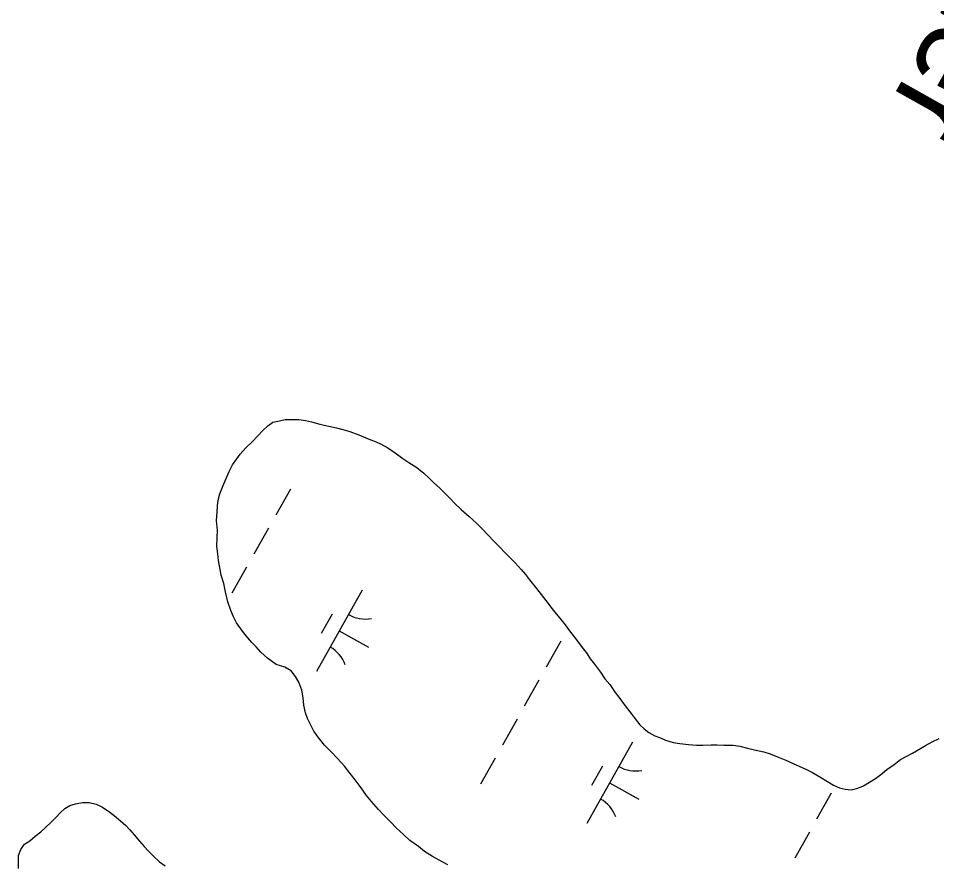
# Model space of a CAD drawing. Extents: x 3913936 to 3933962, y 195330 to 217741.
# Drawn here: x 3930599.6 to 3931092, y 209712.5 to 210166.4 of the extents above; entities that cross this region are included whole.
import ezdxf

# ---------------------------------------------------------------- set-up
doc = ezdxf.new("R2010")
doc.units = 0
for name, color, linetype in [('V-RIVR-IDEN', 7, 'Continuous'), ('V-TOPO-SHOR', 7, 'Continuous'), ('V-WETL-SWMP', 7, 'Continuous')]:
    doc.layers.add(name, color=color, linetype=linetype)

msp = doc.modelspace()

# ---------------------------------------------------------------- linework, layer by layer
at = {"layer": 'V-TOPO-SHOR'}
for points in [[(3930733.14, 209823.33), (3930729.53, 209826.44), (3930727.08, 209829.28), (3930724.79, 209831.69), (3930722.67, 209834.23), (3930719.73, 209837.74), (3930716.46, 209842.24), (3930715.01, 209845.4), (3930713.56, 209848.9), (3930711.96, 209853.55), (3930710.69, 209858.86), (3930709.75, 209863.4), (3930708.37, 209867.72), (3930707.74, 209870.77), (3930706.97, 209875.58), (3930706.51, 209879.23), (3930706.06, 209883.37), (3930706.11, 209888.01), (3930706.32, 209891.81), (3930705.88, 209897.11), (3930706.1, 209901.58), (3930706.3, 209904.89), (3930706.66, 209908.03), (3930707.69, 209911.49), (3930709.4, 209915.94), (3930710.93, 209919.57), (3930712.62, 209923.35), (3930714.48, 209926.97), (3930716.67, 209930.26), (3930718.52, 209932.66), (3930721.54, 209936.07), (3930724.88, 209939.34), (3930727.9, 209942.45), (3930730.58, 209945.37), (3930733.42, 209947.82), (3930736.09, 209949.78), (3930739.57, 209950.57), (3930742.56, 209951.36), (3930745.7, 209951.33), (3930750.01, 209951.28), (3930753.48, 209950.74), (3930756.71, 209950.11), (3930761.3, 209948.77), (3930766.06, 209947.66), (3930770.21, 209946.72), (3930773.48, 209945.96), (3930777.28, 209944.85), (3930782.22, 209943.08), (3930787.13, 209940.94), (3930791.35, 209939.37), (3930794.05, 209938.05), (3930797.74, 209936.06), (3930801.68, 209933.36), (3930805.79, 209930.34), (3930808.91, 209928.15), (3930813.18, 209925.46), (3930816.95, 209922.44), (3930820.07, 209919.59), (3930822.36, 209917.25), (3930825.47, 209914.57), (3930828.91, 209911.05), (3930831.04, 209908.88), (3930833.49, 209906.36), (3930836.93, 209903.02), (3930841.36, 209899.33), (3930845.29, 209895.64), (3930848.08, 209892.8), (3930851.68, 209889.12), (3930854.29, 209886.28), (3930856.42, 209884.1), (3930861.66, 209878.75), (3930863.79, 209876.57), (3930865.91, 209874.4), (3930869.18, 209870.89), (3930871.47, 209868.21), (3930873.59, 209865.21), (3930877.35, 209860.7), (3930879.96, 209857.36), (3930882.41, 209854.19), (3930885.83, 209849.68), (3930887.96, 209847.01), (3930889.92, 209844.67), (3930892.69, 209841.17), (3930894.65, 209838.66), (3930899.38, 209832.32), (3930901.34, 209829.65), (3930904.6, 209825.64), (3930906.23, 209822.98), (3930908.52, 209820.14), (3930911.78, 209815.8), (3930914.05, 209812.13), (3930916.67, 209809.12), (3930919.6, 209804.95), (3930921.56, 209802.28), (3930925.47, 209796.94), (3930928.08, 209793.6), (3930930.37, 209790.77), (3930932.82, 209787.59), (3930935.11, 209785.42), (3930937.57, 209783.4), (3930940.86, 209781.55)], [(3930829.9, 209712.52), (3930825.13, 209714.89), (3930821.68, 209716.92), (3930817.4, 209719.61), (3930814.12, 209722.3), (3930809.52, 209725.49), (3930806.08, 209728.68), (3930802.15, 209732.36), (3930799.37, 209735.37), (3930795.44, 209739.22), (3930792.66, 209742.06), (3930788.9, 209746.41), (3930786.29, 209749.58), (3930783.35, 209753.75), (3930780.09, 209758.09), (3930777.48, 209761.43), (3930774.54, 209765.27), (3930770.62, 209769.45), (3930767.34, 209772.96), (3930763.74, 209776.65), (3930760.31, 209780.99), (3930758.03, 209784.15), (3930756.57, 209786.98), (3930754.63, 209790.98), (3930753.51, 209793.97), (3930752.73, 209798.12), (3930752.27, 209802.09), (3930751.49, 209806.08), (3930750.05, 209810.39), (3930748.26, 209813.39), (3930745.81, 209816.4), (3930742.52, 209818.42), (3930737.9, 209819.8), (3930733.14, 209823.33)], [(3930940.86, 209781.55), (3930943.83, 209780.52), (3930946.63, 209779.33), (3930950.75, 209777.96), (3930954.23, 209777.59), (3930958.85, 209777.04), (3930963.15, 209776.67), (3930966.63, 209776.63), (3930971.1, 209776.74), (3930974.24, 209776.71), (3930977.88, 209776.67), (3930982.85, 209776.62), (3930986.48, 209776.08), (3930990.61, 209775.04), (3930994.24, 209774.17), (3930999.36, 209773.12), (3931002.66, 209771.93), (3931007.44, 209770.06), (3931011.06, 209768.53), (3931015.34, 209766.66), (3931018.31, 209765.3), (3931022.26, 209763.6), (3931025.39, 209761.91), (3931029.34, 209759.72), (3931033.45, 209757.19), (3931036.73, 209755.17), (3931039.86, 209753.81), (3931043, 209752.95), (3931046.14, 209752.58), (3931049.79, 209753.54), (3931052.79, 209754.83), (3931055.95, 209756.78), (3931059.12, 209758.73), (3931062.79, 209761.5), (3931065.46, 209763.79), (3931068.46, 209765.74), (3931072.64, 209768.84), (3931075.63, 209770.46), (3931078.96, 209772.41), (3931083.29, 209774.85), (3931085.96, 209776.48), (3931089.62, 209778.42), (3931093.28, 209780.2)], [(3930599.69, 209710.51), (3930599.58, 209713.86), (3930599.62, 209717.49), (3930600.96, 209720.68), (3930602.89, 209723.57), (3930605.67, 209725.29), (3930608.61, 209727.88), (3930611.69, 209730.17), (3930614.19, 209732.47), (3930616.99, 209735.21), (3930619.78, 209737.94), (3930621.99, 209740.24), (3930624.49, 209742.69), (3930627.13, 209744.26), (3930630.2, 209745.1), (3930633.99, 209745.93), (3930637.48, 209745.9), (3930641.25, 209744.98), (3930644.29, 209743.49), (3930647.91, 209741.27), (3930650.94, 209738.91), (3930654.4, 209735.96), (3930657.14, 209733.46), (3930659.3, 209731.25), (3930661.74, 209728.46), (3930664.61, 209725.08), (3930667.06, 209722.28), (3930669.21, 209719.93), (3930672.24, 209716.84), (3930675.26, 209714.04), (3930678.29, 209711.97)]]:
    msp.add_lwpolyline(points, dxfattribs=at)
at = {"layer": 'V-WETL-SWMP'}
for p, q in [((3930745.48, 209913.92), (3930737.64, 209899.97)), ((3930733.72, 209892.99), (3930725.88, 209879.05)), ((3930721.96, 209872.07), (3930714.12, 209858.13)), ((3930783.88, 209859.72), (3930759.38, 209816.14)), ((3930767.85, 209846.94), (3930761.97, 209836.48)), ((3930771.63, 209837.93), (3930787.32, 209829.11)), ((3930890.48, 209832.41), (3930882.64, 209818.46)), ((3930878.72, 209811.49), (3930870.87, 209797.54)), ((3930866.95, 209790.56), (3930859.11, 209776.62)), ((3930928.88, 209778.21), (3930904.38, 209734.63)), ((3930855.19, 209769.64), (3930847.35, 209755.7)), ((3930912.85, 209765.43), (3930906.97, 209754.97)), ((3930916.63, 209756.42), (3930932.32, 209747.6)), ((3931035.47, 209750.9), (3931027.63, 209736.95)), ((3931023.71, 209729.98), (3931015.87, 209716.03))]:
    msp.add_line(p, q, dxfattribs=at)
for points in [[(3930733.14, 209823.32), (3930729.53, 209826.44), (3930727.08, 209829.28), (3930724.79, 209831.69), (3930722.67, 209834.23), (3930719.73, 209837.74), (3930716.46, 209842.24), (3930715.01, 209845.4), (3930713.56, 209848.9), (3930711.96, 209853.55), (3930710.69, 209858.86), (3930709.75, 209863.4), (3930708.37, 209867.72), (3930707.74, 209870.77), (3930706.97, 209875.58), (3930706.51, 209879.23), (3930706.06, 209883.37), (3930706.11, 209888.01), (3930706.32, 209891.81), (3930705.88, 209897.11), (3930706.1, 209901.58), (3930706.3, 209904.89), (3930706.66, 209908.03), (3930707.69, 209911.49), (3930709.4, 209915.94), (3930710.93, 209919.57), (3930712.62, 209923.35), (3930714.48, 209926.98), (3930716.67, 209930.26), (3930718.52, 209932.66), (3930721.54, 209936.07), (3930724.88, 209939.34), (3930727.9, 209942.45), (3930730.58, 209945.37), (3930733.42, 209947.82), (3930736.09, 209949.78), (3930739.57, 209950.57), (3930742.56, 209951.36), (3930745.7, 209951.33), (3930750.01, 209951.28), (3930753.48, 209950.74), (3930756.71, 209950.11), (3930761.3, 209948.77), (3930766.06, 209947.66), (3930770.21, 209946.72), (3930773.48, 209945.96), (3930777.28, 209944.85), (3930782.22, 209943.08), (3930787.13, 209940.94), (3930791.35, 209939.37), (3930794.05, 209938.05), (3930797.74, 209936.06), (3930801.68, 209933.36), (3930805.79, 209930.34), (3930808.91, 209928.15), (3930813.18, 209925.46), (3930816.95, 209922.44), (3930820.07, 209919.59), (3930822.36, 209917.25), (3930825.47, 209914.57), (3930828.91, 209911.05), (3930831.04, 209908.88), (3930833.49, 209906.37), (3930836.93, 209903.02), (3930841.36, 209899.33), (3930845.29, 209895.64), (3930848.08, 209892.8), (3930851.68, 209889.12), (3930854.29, 209886.28), (3930856.42, 209884.1), (3930861.66, 209878.75), (3930863.79, 209876.57), (3930865.91, 209874.4), (3930869.19, 209870.89), (3930871.47, 209868.21), (3930873.59, 209865.21), (3930877.35, 209860.7), (3930879.96, 209857.36), (3930882.41, 209854.19), (3930885.83, 209849.68), (3930887.96, 209847.01), (3930889.92, 209844.67), (3930892.69, 209841.17), (3930894.65, 209838.66), (3930899.38, 209832.32), (3930901.34, 209829.65), (3930904.6, 209825.64), (3930906.23, 209822.98), (3930908.52, 209820.14), (3930911.78, 209815.8), (3930914.05, 209812.13), (3930916.67, 209809.12), (3930919.6, 209804.95), (3930921.56, 209802.28), (3930925.47, 209796.94), (3930928.08, 209793.6), (3930930.37, 209790.77), (3930932.82, 209787.59), (3930935.11, 209785.42), (3930937.57, 209783.4), (3930940.86, 209781.55)], [(3930829.9, 209712.52), (3930825.13, 209714.89), (3930821.68, 209716.92), (3930817.4, 209719.61), (3930814.12, 209722.3), (3930809.52, 209725.49), (3930806.08, 209728.68), (3930802.15, 209732.36), (3930799.37, 209735.37), (3930795.44, 209739.22), (3930792.66, 209742.06), (3930788.9, 209746.41), (3930786.29, 209749.58), (3930783.35, 209753.75), (3930780.09, 209758.09), (3930777.48, 209761.43), (3930774.54, 209765.27), (3930770.62, 209769.45), (3930767.34, 209772.96), (3930763.74, 209776.64), (3930760.31, 209780.99), (3930758.03, 209784.15), (3930756.57, 209786.98), (3930754.63, 209790.98), (3930753.51, 209793.97), (3930752.72, 209798.12), (3930752.27, 209802.09), (3930751.49, 209806.07), (3930750.04, 209810.39), (3930748.26, 209813.39), (3930745.81, 209816.4), (3930742.52, 209818.42), (3930737.9, 209819.8), (3930733.14, 209823.32)], [(3930940.86, 209781.55), (3930943.83, 209780.52), (3930946.63, 209779.33), (3930950.75, 209777.96), (3930954.23, 209777.59), (3930958.85, 209777.05), (3930963.15, 209776.67), (3930966.63, 209776.63), (3930971.1, 209776.74), (3930974.24, 209776.71), (3930977.88, 209776.67), (3930982.85, 209776.62), (3930986.48, 209776.08), (3930990.61, 209775.04), (3930994.24, 209774.17), (3930999.36, 209773.12), (3931002.66, 209771.93), (3931007.44, 209770.06), (3931011.06, 209768.53), (3931015.34, 209766.66), (3931018.31, 209765.3), (3931022.26, 209763.6), (3931025.39, 209761.91), (3931029.34, 209759.72), (3931033.45, 209757.19), (3931036.73, 209755.17), (3931039.86, 209753.81), (3931043, 209752.95), (3931046.14, 209752.58), (3931049.79, 209753.54), (3931052.79, 209754.83), (3931055.95, 209756.78), (3931059.12, 209758.73), (3931062.79, 209761.5), (3931065.46, 209763.79), (3931068.46, 209765.74), (3931072.64, 209768.84), (3931075.63, 209770.46), (3931078.96, 209772.41), (3931083.29, 209774.85), (3931085.96, 209776.47), (3931089.62, 209778.42), (3931093.28, 209780.2)], [(3930599.69, 209710.51), (3930599.58, 209713.86), (3930599.62, 209717.49), (3930600.96, 209720.68), (3930602.89, 209723.57), (3930605.67, 209725.29), (3930608.61, 209727.88), (3930611.69, 209730.17), (3930614.19, 209732.47), (3930616.99, 209735.21), (3930619.78, 209737.94), (3930621.99, 209740.24), (3930624.49, 209742.69), (3930627.13, 209744.26), (3930630.19, 209745.1), (3930633.99, 209745.93), (3930637.48, 209745.9), (3930641.25, 209744.98), (3930644.29, 209743.49), (3930647.91, 209741.27), (3930650.94, 209738.91), (3930654.4, 209735.96), (3930657.14, 209733.45), (3930659.3, 209731.25), (3930661.74, 209728.46), (3930664.61, 209725.08), (3930667.06, 209722.28), (3930669.21, 209719.93), (3930672.24, 209716.84), (3930675.26, 209714.04), (3930678.29, 209711.97)]]:
    msp.add_lwpolyline(points, dxfattribs=at)
for centre, start, end in [((3930785.38, 209861.89), 239.8861, 281.4297), ((3930758.31, 209813.73), 19.8861, 61.4297), ((3930930.37, 209780.38), 239.8861, 281.4297), ((3930903.3, 209732.22), 19.8861, 61.4297)]:
    msp.add_arc(centre, 17.62, start, end, dxfattribs=at)

# ---------------------------------------------------------------- texts
at = {"layer": 'V-RIVR-IDEN'}
msp.add_text('Water', height=50, rotation=240.673, dxfattribs=at).set_placement((3931151.72, 210272.62))

doc.saveas('drawing.dxf')
